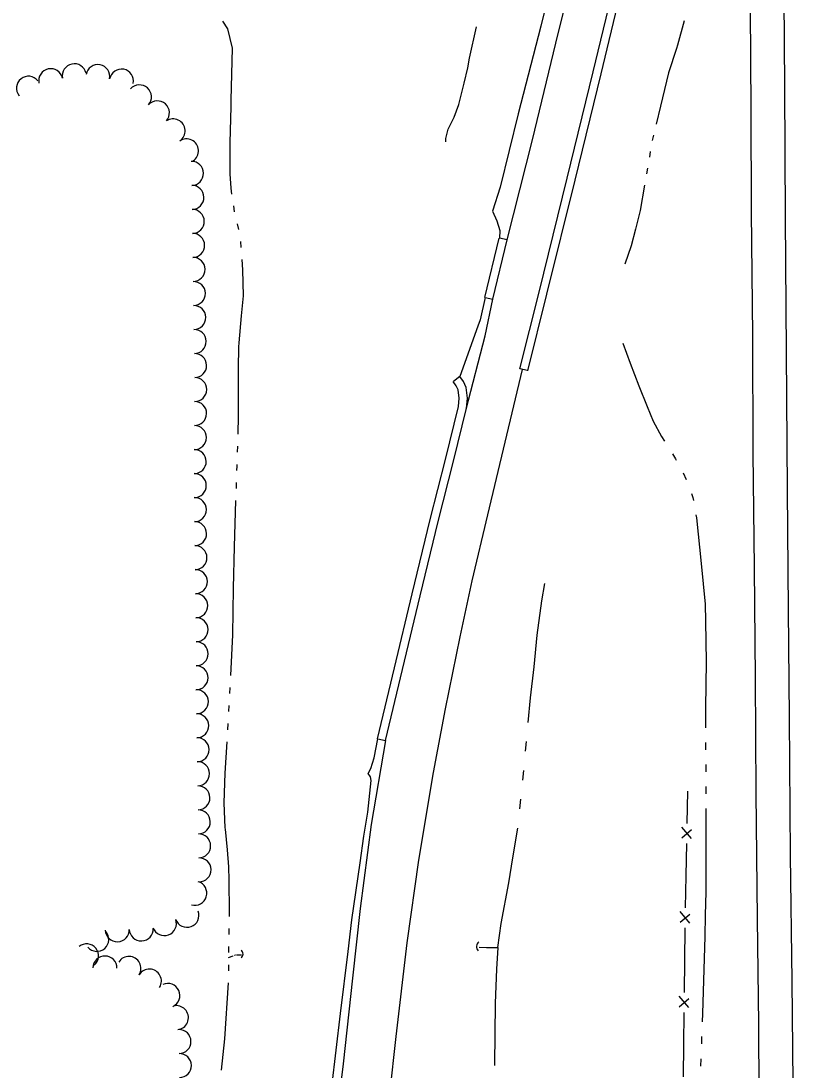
# Model space of a CAD drawing. Extents: x 589250 to 1188077, y 162953 to 363065.
# Drawn here: x 593987.7 to 594223.6, y 166043.8 to 166364.4 of the extents above; entities that cross this region are included whole.
import ezdxf

# ---------------------------------------------------------------- set-up
doc = ezdxf.new("R2010")
doc.units = 0
for name, color, linetype in [('E_DRN', 7, 'Continuous'), ('E_FEN_P', 7, 'Continuous'), ('E_LAND_TreeLine_P', 7, 'Continuous'), ('E_RDWY', 7, 'Continuous'), ('E_RDWY_C_and_G', 7, 'Continuous'), ('E_RDWY_Gravel', 7, 'Continuous'), ('E_WTR_FlowLine', 7, 'Continuous')]:
    doc.layers.add(name, color=color, linetype=linetype)

msp = doc.modelspace()

# ---------------------------------------------------------------- linework, layer by layer
at = {"layer": 'E_DRN'}
for centre, radius, start, end in [((594128.55, 166081.52), 1.68, 122.066, 228.3262), ((594054.09, 166079.24), 1.5, 307.7766, 54.0368)]:
    msp.add_arc(centre, radius, start, end, dxfattribs=at)
at = {"layer": 'E_FEN_P'}
for p, q in [((594191.28, 166119.15), (594191.47, 166129.01)), ((594189.59, 166114.76), (594192.56, 166117.28)), ((594192.57, 166114.54), (594189.65, 166118.03)), ((594190.97, 166103.2), (594191.16, 166113.05)), ((594190.78, 166093.35), (594190.97, 166103.2)), ((594189.09, 166088.96), (594192.07, 166091.48)), ((594192.08, 166088.74), (594189.15, 166092.23)), ((594190.56, 166077.4), (594190.66, 166087.02)), ((594190.66, 166087.02), (594190.67, 166087.25)), ((594190.45, 166067.54), (594190.56, 166077.4)), ((594188.79, 166063.14), (594191.74, 166065.69)), ((594191.78, 166062.95), (594188.83, 166066.41)), ((594190.27, 166051.59), (594190.38, 166061.44)), ((594190.16, 166041.74), (594190.27, 166051.59))]:
    msp.add_line(p, q, dxfattribs=at)
at = {"layer": 'E_LAND_TreeLine_P'}
for centre, start, end in [((594004.03, 166347.63), 11.8295, 191.8295), ((594011.23, 166347.36), 349.3466, 169.3466), ((593996.84, 166346.13), 11.8295, 191.8295), ((594018.44, 166346), 349.3466, 169.3466), ((593990.04, 166343.82), 38.3573, 218.3573), ((594023.94, 166341.16), 318.2926, 138.2926), ((594029.42, 166336.28), 318.2926, 138.2926), ((594034.2, 166330.78), 303.9774, 123.9774), ((594038.3, 166324.69), 303.9774, 123.9774), ((594039.84, 166317.8), 270.9067, 90.9067), ((594039.95, 166310.46), 270.9067, 90.9067), ((594040.07, 166303.13), 270.9067, 90.9067), ((594040.18, 166295.79), 270.9067, 90.9067), ((594040.3, 166288.45), 270.9067, 90.9067), ((594040.42, 166281.11), 270.9067, 90.9067), ((594040.53, 166273.77), 270.9067, 90.9067), ((594040.65, 166266.43), 270.9067, 90.9067), ((594040.76, 166259.1), 270.9067, 90.9067), ((594040.83, 166251.76), 269.5263, 89.5263), ((594040.77, 166244.42), 269.5263, 89.5263), ((594040.71, 166237.08), 269.5263, 89.5263), ((594040.67, 166229.74), 270.1428, 90.1428), ((594040.69, 166222.4), 270.1428, 90.1428), ((594040.71, 166215.06), 270.1428, 90.1428), ((594040.78, 166207.72), 270.9067, 90.9067), ((594040.89, 166200.38), 270.9067, 90.9067), ((594041.01, 166193.05), 270.9067, 90.9067), ((594041.12, 166185.71), 270.9067, 90.9067), ((594041.24, 166178.37), 270.9067, 90.9067), ((594041.26, 166171.03), 269.6337, 89.6337), ((594041.22, 166163.69), 269.6337, 89.6337), ((594041.32, 166156.35), 270.9067, 90.9067), ((594041.44, 166149.02), 270.9067, 90.9067), ((594041.55, 166141.68), 270.9067, 90.9067), ((594041.67, 166134.34), 270.9067, 90.9067), ((594041.79, 166127), 270.9067, 90.9067), ((594041.9, 166119.66), 270.9067, 90.9067), ((594042.02, 166112.32), 270.9067, 90.9067), ((594042.13, 166104.99), 270.9067, 90.9067), ((594040.85, 166097.84), 253.3143, 73.3143), ((594038.45, 166091.09), 200.1374, 20.1374), ((594031.56, 166088.56), 200.1374, 20.1374), ((594010.89, 166083.75), 221.508, 41.508), ((594017.16, 166086.68), 182.0524, 2.0524), ((594024.49, 166086.94), 182.0524, 2.0524), ((594007.8, 166078.69), 309.1968, 129.1968), ((594013.4, 166074.99), 359.3585, 179.3585), ((594020.73, 166074.88), 328.1715, 148.1715), ((594026.97, 166071.01), 328.1715, 148.1715), ((594032.61, 166066.61), 294.6562, 114.6562), ((594035.23, 166059.82), 276.2625, 96.2625), ((594036.01, 166052.53), 270.9067, 90.9067), ((594036.13, 166045.19), 270.9067, 90.9067)]:
    msp.add_arc(centre, 3.67, start, end, dxfattribs=at)
at = {"layer": 'E_RDWY'}
for p, q in [((594221.11, 166344.13), (594220.82, 166387.43)), ((594151.16, 166357.61), (594157.63, 166383.71)), ((594144.01, 166328.02), (594151.16, 166357.61)), ((594221.33, 166304.36), (594221.11, 166344.13)), ((594136.27, 166297.45), (594144.01, 166328.02)), ((594221.58, 166263.26), (594221.33, 166304.36)), ((594129.52, 166268.17), (594131.88, 166279.34)), ((594123.74, 166245.72), (594129.52, 166268.17)), ((594221.92, 166221.02), (594221.58, 166263.26)), ((594130.32, 166213.44), (594140.96, 166257.92)), ((594222.16, 166184.46), (594221.92, 166221.02)), ((594125.62, 166193.31), (594130.32, 166213.44)), ((594121.89, 166176.14), (594125.62, 166193.31)), ((594222.55, 166151.58), (594222.16, 166184.46)), ((594117.42, 166154.22), (594121.89, 166176.14)), ((594113.79, 166134.71), (594117.42, 166154.22)), ((594222.82, 166109.34), (594222.55, 166151.58)), ((594099.13, 166144.5), (594094.72, 166118.83)), ((594109.26, 166107.9), (594113.79, 166134.71)), ((594094.72, 166118.83), (594091.32, 166093.18)), ((594105.72, 166082.65), (594109.26, 166107.9)), ((594223.36, 166071.05), (594222.82, 166109.34)), ((594091.32, 166093.18), (594089.05, 166071.89)), ((594102.36, 166054.05), (594105.72, 166082.65)), ((594089.05, 166071.89), (594086.12, 166045.71)), ((594223.58, 166039.84), (594223.36, 166071.05)), ((594099.62, 166028.88), (594102.36, 166054.05)), ((594086.12, 166045.71), (594083.42, 166021.87))]:
    msp.add_line(p, q, dxfattribs=at)
at = {"layer": 'E_RDWY_C_and_G'}
for p, q in [((594162.57, 166348.83), (594169.84, 166379.41)), ((594165, 166348.24), (594172.27, 166378.84)), ((594154.6, 166316.36), (594162.57, 166348.83)), ((594157.03, 166315.76), (594165, 166348.24)), ((594145.99, 166281.54), (594154.6, 166316.36)), ((594148.42, 166280.94), (594157.03, 166315.76)), ((594129.45, 166279.93), (594133.84, 166298.04)), ((594131.88, 166279.34), (594136.27, 166297.45)), ((594136.27, 166297.45), (594133.94, 166298.02)), ((594140.15, 166258.12), (594145.99, 166281.54)), ((594142.57, 166257.52), (594148.42, 166280.94)), ((594129.55, 166279.9), (594131.88, 166279.34)), ((594142.48, 166257.54), (594140.15, 166258.12)), ((594121.76, 166255.7), (594119.85, 166254.25)), ((594122.89, 166254.21), (594121.76, 166255.7)), ((594120.72, 166252.93), (594119.77, 166254.19)), ((594121.28, 166251.67), (594120.72, 166252.93)), ((594121.59, 166249.07), (594121.28, 166251.67)), ((594123.72, 166252.34), (594122.89, 166254.21)), ((594124.1, 166249.11), (594123.72, 166252.34)), ((594121.36, 166246.53), (594121.59, 166249.07)), ((594123.83, 166246.11), (594124.1, 166249.11)), ((594117.4, 166230.42), (594121.36, 166246.53)), ((594119.83, 166229.82), (594123.83, 166246.11)), ((594112.75, 166212.03), (594117.4, 166230.42)), ((594115.17, 166211.43), (594119.83, 166229.82)), ((594107.23, 166189.29), (594112.75, 166212.03)), ((594109.66, 166188.7), (594115.17, 166211.43)), ((594101.84, 166166.74), (594107.23, 166189.29)), ((594104.27, 166166.16), (594109.66, 166188.7)), ((594096.7, 166145.07), (594101.84, 166166.74)), ((594099.13, 166144.5), (594104.27, 166166.16)), ((594096.79, 166145.05), (594099.13, 166144.5))]:
    msp.add_line(p, q, dxfattribs=at)
at = {"layer": 'E_RDWY_Gravel'}
for p, q in [((594155.08, 166397.38), (594146.54, 166362.76)), ((594210.84, 166337.35), (594210.55, 166368.09)), ((594146.54, 166362.76), (594139.67, 166335.98)), ((594139.67, 166335.98), (594134.14, 166313.63)), ((594210.86, 166306.07), (594210.84, 166337.35)), ((594134.14, 166313.63), (594131.78, 166306.31)), ((594131.78, 166306.31), (594133.1, 166303.26)), ((594211.26, 166268.25), (594210.86, 166306.07)), ((594133.1, 166303.26), (594134.02, 166300.33)), ((594134.02, 166300.33), (594133.94, 166298.02)), ((594129.55, 166279.9), (594128.03, 166273.03)), ((594127.26, 166271.08), (594121.76, 166255.7)), ((594128.03, 166273.03), (594127.26, 166271.08)), ((594211.36, 166232.42), (594211.26, 166268.25)), ((594211.78, 166197.27), (594211.36, 166232.42)), ((594212.12, 166163.59), (594211.78, 166197.27)), ((594212.34, 166128.5), (594212.12, 166163.59)), ((594095.6, 166139.23), (594096.79, 166145.05)), ((594094.65, 166135.94), (594095.6, 166139.23)), ((594093.8, 166134.39), (594094.65, 166135.94)), ((594094.49, 166133.4), (594093.8, 166134.39)), ((594094.71, 166132.33), (594094.49, 166133.4)), ((594093.66, 166122.62), (594094.71, 166132.33)), ((594212.75, 166090.07), (594212.34, 166128.5)), ((594092.5, 166115.25), (594093.66, 166122.62)), ((594091.36, 166107.15), (594092.5, 166115.25)), ((594088.83, 166089.73), (594091.36, 166107.15)), ((594087.65, 166080.08), (594088.83, 166089.73)), ((594213.12, 166057.8), (594212.75, 166090.07)), ((594085.34, 166061.13), (594087.65, 166080.08)), ((594082.69, 166038.7), (594085.34, 166061.13)), ((594213.26, 166028.12), (594213.12, 166057.8))]:
    msp.add_line(p, q, dxfattribs=at)
at = {"layer": 'E_WTR_FlowLine'}
for p, q in [((594049.31, 166364.3), (594050.87, 166361.94)), ((594190.33, 166364.46), (594188.26, 166356.98)), ((594050.87, 166361.94), (594052.3, 166356.08)), ((594124.78, 166353.02), (594126.85, 166362.58)), ((594052.3, 166356.08), (594051.88, 166340.16)), ((594187.99, 166356), (594185.57, 166348.54)), ((594188.26, 166356.98), (594187.99, 166356)), ((594124.29, 166350.08), (594124.78, 166353.02)), ((594123.16, 166345.38), (594124.29, 166350.08)), ((594185.57, 166348.54), (594183.12, 166338.34)), ((594121.46, 166338.87), (594123.16, 166345.38)), ((594051.83, 166338.2), (594051.55, 166327.12)), ((594051.88, 166340.16), (594051.83, 166338.2)), ((594120.05, 166334.97), (594121.46, 166338.87)), ((594183.12, 166338.34), (594181.79, 166332.87)), ((594118.24, 166331.27), (594120.05, 166334.97)), ((594117.5, 166327.44), (594117.55, 166328.45)), ((594117.55, 166328.45), (594118.24, 166331.27)), ((594180.98, 166329.52), (594180.57, 166327.84)), ((594051.55, 166327.12), (594051.57, 166317.63)), ((594179.99, 166324.45), (594179.7, 166322.75)), ((594179.12, 166319.35), (594178.83, 166317.65)), ((594051.57, 166317.63), (594051.84, 166313.29)), ((594051.84, 166313.29), (594052.1, 166311.5)), ((594178.26, 166314.25), (594176.94, 166306.49)), ((594052.63, 166307.85), (594052.9, 166306.02)), ((594176.94, 166306.49), (594175.49, 166300.79)), ((594053.74, 166302.44), (594054.22, 166300.66)), ((594175.49, 166300.79), (594174.14, 166295.63)), ((594054.77, 166297.02), (594054.91, 166295.19)), ((594174.14, 166295.63), (594172.23, 166290.06)), ((594055.2, 166291.51), (594055.44, 166288.35)), ((594055.44, 166288.35), (594055.63, 166280.4)), ((594055.63, 166280.4), (594054.99, 166274.31)), ((594054.99, 166274.31), (594054.26, 166266.01)), ((594054.23, 166264.85), (594054.11, 166258.18)), ((594054.26, 166266.01), (594054.23, 166264.85)), ((594171.61, 166265.88), (594173.85, 166259.83)), ((594054.11, 166258.18), (594054.14, 166243.68)), ((594173.85, 166259.83), (594176.5, 166252.86)), ((594176.5, 166252.86), (594179, 166246.62)), ((594179, 166246.62), (594180.88, 166242.1)), ((594054.14, 166243.68), (594053.96, 166238.11)), ((594180.88, 166242.1), (594183.43, 166237.39)), ((594183.43, 166237.39), (594184.36, 166235.96)), ((594053.85, 166234.43), (594053.79, 166232.58)), ((594186.74, 166232.15), (594187.68, 166230.58)), ((594187.68, 166230.58), (594187.89, 166230.22)), ((594053.65, 166228.3), (594053.61, 166227.06)), ((594053.67, 166228.9), (594053.65, 166228.3)), ((594190.03, 166226.28), (594190.91, 166224.22)), ((594053.49, 166223.37), (594053.43, 166221.53)), ((594192.54, 166220.03), (594193.01, 166218.76)), ((594053.3, 166217.84), (594052.84, 166203.69)), ((594193.01, 166218.76), (594193.16, 166217.88)), ((594193.9, 166213.45), (594194.05, 166212.56)), ((594194.05, 166212.56), (594195.54, 166198.62)), ((594052.84, 166203.69), (594052.6, 166191.11)), ((594195.54, 166198.62), (594196.74, 166186.21)), ((594052.6, 166191.11), (594052.33, 166176.81)), ((594146.89, 166187.18), (594147.74, 166192.47)), ((594145.45, 166176.66), (594146.89, 166187.18)), ((594196.74, 166186.21), (594196.82, 166181.01)), ((594196.82, 166181.01), (594197.02, 166168.56)), ((594052.33, 166176.81), (594051.7, 166164.39)), ((594144.54, 166167.02), (594145.45, 166176.66)), ((594197.02, 166168.56), (594196.84, 166154.46)), ((594143.42, 166157.52), (594144.54, 166167.02)), ((594051.51, 166160.71), (594051.42, 166158.87)), ((594051.23, 166155.18), (594051.14, 166153.34)), ((594142.7, 166150.04), (594143.42, 166157.52)), ((594196.84, 166154.46), (594196.86, 166148.42)), ((594050.95, 166149.66), (594050.86, 166147.82)), ((594050.62, 166144.14), (594049.99, 166134.53)), ((594141.85, 166141.24), (594142.14, 166144.17)), ((594196.88, 166143.92), (594196.89, 166141.67)), ((594196.91, 166137.18), (594196.91, 166134.93)), ((594049.99, 166134.53), (594049.73, 166125.44)), ((594141.04, 166132.43), (594141.31, 166135.37)), ((594196.9, 166130.43), (594196.9, 166128.19)), ((594140.18, 166123.63), (594140.48, 166126.56)), ((594049.73, 166125.44), (594050.05, 166117.82)), ((594196.9, 166123.69), (594196.9, 166120.97)), ((594196.9, 166120.97), (594196.92, 166098.31)), ((594050.05, 166117.82), (594050.09, 166117.43)), ((594050.09, 166117.43), (594050.76, 166111.08)), ((594137.97, 166108.64), (594139.53, 166117.77)), ((594050.76, 166111.08), (594051.18, 166105.88)), ((594136.82, 166101.07), (594137.97, 166108.64)), ((594051.18, 166105.88), (594051.24, 166101.87)), ((594051.24, 166101.87), (594051.33, 166092.04)), ((594134.41, 166088.59), (594136.82, 166101.07)), ((594196.92, 166098.31), (594196.79, 166091.1)), ((594051.33, 166092.04), (594051.31, 166090.75)), ((594196.79, 166091.1), (594196.67, 166084.67)), ((594133.39, 166081.23), (594134.41, 166088.59)), ((594051.25, 166087.06), (594051.22, 166085.22)), ((594196.67, 166084.67), (594195.91, 166061.13)), ((594051.17, 166081.53), (594051.16, 166081.28)), ((594051.14, 166078.21), (594052.53, 166078.7)), ((594051.16, 166081.28), (594051.15, 166079.69)), ((594052.72, 166078.77), (594052.81, 166078.8)), ((594053.01, 166078.87), (594053.1, 166078.9)), ((594053.29, 166078.97), (594053.39, 166079.01)), ((594053.59, 166079.03), (594055.07, 166079.06)), ((594127.71, 166081.34), (594129.99, 166081.24)), ((594129.99, 166081.24), (594133.39, 166081.23)), ((594133.39, 166081.23), (594132.96, 166074.67)), ((594051.11, 166076), (594051.1, 166074.16)), ((594132.96, 166074.67), (594132.59, 166064.24)), ((594051.05, 166070.47), (594049.87, 166053.32)), ((594132.59, 166064.24), (594132.42, 166045.45)), ((594195.91, 166061.13), (594195.82, 166058.52)), ((594049.87, 166053.32), (594048.9, 166043.82)), ((594195.66, 166054.03), (594195.58, 166051.78)), ((594195.42, 166047.29), (594195.34, 166045.04)), ((594132.42, 166045.45), (594132.42, 166045.23))]:
    msp.add_line(p, q, dxfattribs=at)

doc.saveas('drawing.dxf')
